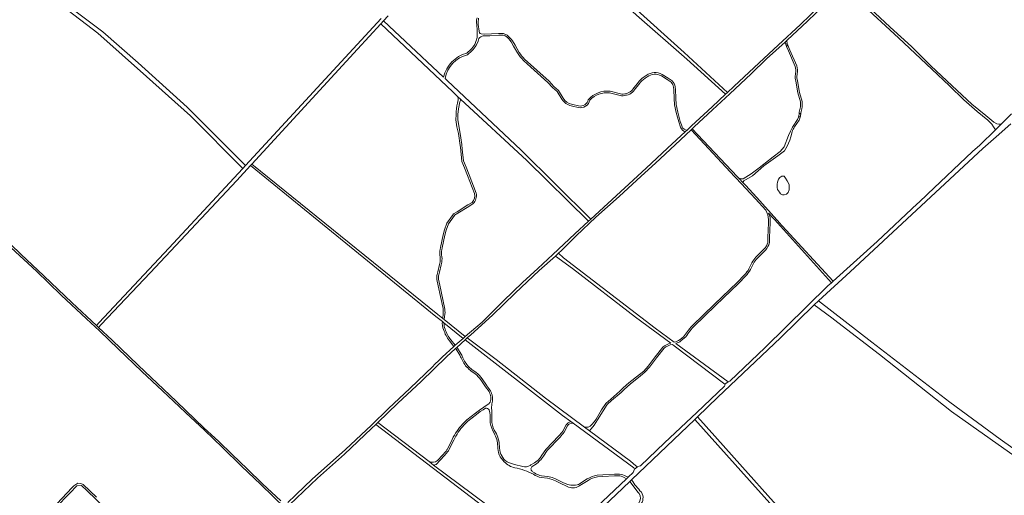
# Model space of a CAD drawing. Header units: metres. Extents: x 166325 to 190320, y 381923 to 404576.
# Tile 665 of 1056: x 172070 to 172952, y 398310 to 398736. Entities that reach past the tile are written whole.
import ezdxf

# ---------------------------------------------------------------- set-up
doc = ezdxf.new("R2010")
doc.units = ezdxf.units.M
doc.layers.add('B-WE-OG-WATER_MEER-GV', color=8, linetype='Continuous', lineweight=18)
doc.layers.add('B-WE-VH-VERHARDING_FUNDERING_ZAND-GV', color=8, linetype='Continuous', lineweight=18)

msp = doc.modelspace()

# ---------------------------------------------------------------- linework, layer by layer
at = {"layer": 'B-WE-OG-WATER_MEER-GV', "flags": 128}
msp.add_lwpolyline([(172749.185, 398583.877), (172750.775, 398581.379), (172751.909, 398579.998), (172753.55, 398578.968), (172755.017, 398578.901), (172757.264, 398579.717), (172758.634, 398581.011), (172759.434, 398583.346), (172759.45, 398588.407), (172757.701, 398591.406), (172756.308, 398594.041), (172755.073, 398595.744), (172752.936, 398595.802), (172751.215, 398594.521), (172750.026, 398592.933), (172749.127, 398590.473), (172748.705, 398588.46), (172748.818, 398585.71)], close=True, dxfattribs=at)
at = {"layer": 'B-WE-VH-VERHARDING_FUNDERING_ZAND-GV', "flags": 128}
for points in [[(172559.727, 398802.425), (172506.535, 398852.399), (172504.023, 398849.839), (172532.114, 398823.733), (172534.315, 398821.688), (172540.634, 398815.815), (172543.717, 398812.95), (172554.099, 398803.302), (172566.691, 398791.687), (172581.516, 398778.012), (172622.662, 398740.057), (172667.768, 398700.632), (172702.559, 398669.102), (172704.364, 398670.814), (172665.523, 398706.518), (172617.494, 398749.756)], [(172559.727, 398802.425), (172506.535, 398852.399), (172504.023, 398849.839), (172532.114, 398823.733), (172534.315, 398821.688), (172540.634, 398815.815), (172543.717, 398812.95), (172554.099, 398803.302), (172566.691, 398791.687), (172581.516, 398778.012), (172622.662, 398740.057), (172667.768, 398700.632), (172702.559, 398669.102), (172704.364, 398670.814), (172665.523, 398706.518), (172617.494, 398749.756)], [(172078.912, 398774.555), (172076.756, 398772.501), (172140.069, 398723.841), (172183.663, 398684.925), (172223.129, 398649.791), (172270.167, 398602.622), (172272.577, 398605.229), (172220.281, 398657.536), (172176.196, 398697.371), (172144.736, 398725.112)], [(172078.912, 398774.555), (172076.756, 398772.501), (172140.069, 398723.841), (172183.663, 398684.925), (172223.129, 398649.791), (172270.167, 398602.622), (172272.577, 398605.229), (172220.281, 398657.536), (172176.196, 398697.371), (172144.736, 398725.112)], [(172757.928, 398714.667), (172756.737, 398713.58), (172757.327, 398712.028), (172758.518, 398713.115)], [(172770.092, 398652.287), (172768.421, 398651.421), (172767.998, 398648.902), (172767.866, 398648.526), (172769.616, 398649.403)], [(172278.035, 398606.561), (172276.801, 398605.221), (172443.098, 398470.113), (172448.825, 398465.461), (172450.277, 398464.281), (172467.391, 398450.377), (172469.34, 398452.028), (172450.536, 398467.217), (172449.161, 398468.328), (172444.849, 398471.812)], [(172785.904, 398484.146), (172781.881, 398480.501), (172797.828, 398468.65), (172803.257, 398464.49), (172840.598, 398435.88), (172905.041, 398384.925), (172956.908, 398347.988), (172986.062, 398328.672), (172994.843, 398322.443), (172996.698, 398321.127), (172998.991, 398324.311), (172948.777, 398360.108), (172903.493, 398393.304), (172833.566, 398446.872)], [(172471.098, 398450.825), (172469.263, 398449.15), (172556.534, 398381.301), (172563.985, 398375.812), (172565.942, 398374.371), (172620.252, 398334.364), (172620.895, 398333.166), (172623.622, 398335.31), (172622.2, 398336.04), (172617.3, 398340.2), (172580.734, 398367.434), (172576.133, 398370.862), (172541.235, 398396.854), (172497.103, 398431.437)], [(172391.016, 398375.034), (172389.082, 398373.159), (172479.904, 398303.97), (172540.481, 398258.554), (172542.549, 398261.614), (172511.87, 398283.969), (172441.017, 398336.775), (172436.87, 398339.948)], [(172677.409, 398380.025), (172675.027, 398377.749), (172723.97, 398322.93), (172776.5, 398264.513), (172797.686, 398240.882), (172806.369, 398231.196), (172812.8, 398224.024), (172814.444, 398225.398), (172815.367, 398226.169), (172745.472, 398303.995), (172717.758, 398334.854), (172692.911, 398362.67)]]:
    msp.add_lwpolyline(points, close=True, dxfattribs=at)
for points in [[(172823.327, 398751.392), (172857.656, 398719.553), (172887.503, 398691.493), (172903.307, 398676.821), (172916.085, 398664.164), (172928.093, 398653.619), (172937.598, 398646.018), (172941.261, 398642.203), (172942.815, 398639.887), (172944.354, 398637.26), (172949.422, 398642.26), (172947.307, 398642.423), (172945.647, 398642.717), (172943.062, 398644.071), (172935.728, 398650.027), (172923.372, 398660.243), (172905.65, 398676.766), (172886.619, 398694.717), (172869.082, 398711.876), (172850.187, 398729.218), (172831.784, 398746.199)], [(172823.327, 398751.392), (172857.656, 398719.553), (172887.503, 398691.493), (172903.307, 398676.821), (172916.085, 398664.164), (172928.093, 398653.619), (172937.598, 398646.018), (172941.261, 398642.203), (172942.815, 398639.887), (172944.354, 398637.26), (172949.422, 398642.26), (172947.307, 398642.423), (172945.647, 398642.717), (172943.062, 398644.071), (172935.728, 398650.027), (172923.372, 398660.243), (172905.65, 398676.766), (172886.619, 398694.717), (172869.082, 398711.876), (172850.187, 398729.218), (172831.784, 398746.199)], [(172787.187, 398748.31), (172769.817, 398731.532), (172749.595, 398713.214), (172732.672, 398697.278), (172709.931, 398676.099), (172704.364, 398670.814), (172702.559, 398669.102), (172690.59, 398657.74), (172672.132, 398640.706), (172668.21, 398637.061), (172666.7, 398635.657), (172650.705, 398620.792), (172631.439, 398602.79), (172612.339, 398585.339), (172581.774, 398557.256), (172579.838, 398555.478), (172567.536, 398544.182), (172547.913, 398525.582), (172534.432, 398512.908), (172520.703, 398500.386), (172503.726, 398484.098), (172484.535, 398464.904), (172469.34, 398452.028), (172467.391, 398450.377), (172460.167, 398444.243), (172459.072, 398443.207), (172448.785, 398433.465), (172446.293, 398431.106), (172441.453, 398426.522), (172440.471, 398425.592), (172419.685, 398405.545), (172400.446, 398387.671), (172385.333, 398372.51), (172362.051, 398350.921), (172332.032, 398324.091), (172317.809, 398310.497), (172317.158, 398309.862), (172310.467, 398303.329)], [(172787.187, 398748.31), (172769.817, 398731.532), (172749.595, 398713.214), (172732.672, 398697.278), (172709.931, 398676.099), (172704.364, 398670.814), (172702.559, 398669.102), (172690.59, 398657.74), (172672.132, 398640.706), (172668.21, 398637.061), (172666.7, 398635.657), (172650.705, 398620.792), (172631.439, 398602.79), (172612.339, 398585.339), (172581.774, 398557.256), (172579.838, 398555.478), (172567.536, 398544.182), (172547.913, 398525.582), (172534.432, 398512.908), (172520.703, 398500.386), (172503.726, 398484.098), (172484.535, 398464.904), (172469.34, 398452.028), (172467.391, 398450.377), (172460.167, 398444.243), (172459.072, 398443.207), (172448.785, 398433.465), (172446.293, 398431.106), (172441.453, 398426.522), (172440.471, 398425.592), (172419.685, 398405.545), (172400.446, 398387.671), (172385.333, 398372.51), (172362.051, 398350.921), (172332.032, 398324.091), (172317.809, 398310.497), (172317.158, 398309.862), (172310.467, 398303.329)], [(172311.783, 398301.275), (172337.062, 398325.063), (172361.138, 398346.717), (172385.455, 398369.642), (172389.082, 398373.159), (172391.016, 398375.034), (172408.896, 398392.372), (172429.816, 398411.701), (172452.544, 398433.895), (172460.603, 398441.248), (172461.714, 398442.262), (172469.263, 398449.15), (172471.098, 398450.825), (172474.197, 398453.653), (172493.897, 398471.255), (172514.089, 398490.863), (172535.563, 398511.181), (172550.116, 398524.075), (172552.976, 398526.61), (172555.71, 398529.032), (172568.775, 398542.189), (172586.213, 398558.856), (172607.109, 398577.445), (172626.989, 398595.662), (172639.828, 398607.326), (172657.292, 398623.892), (172671.655, 398637.246), (172672.674, 398638.193), (172674.507, 398639.897), (172691.006, 398655.129), (172706.402, 398669.623), (172725.562, 398687.418), (172739.368, 398700.826), (172756.14, 398715.927), (172756.996, 398716.698), (172757.813, 398717.472), (172776.026, 398734.736), (172790.918, 398748.985)], [(172311.783, 398301.275), (172337.062, 398325.063), (172361.138, 398346.717), (172385.455, 398369.642), (172389.082, 398373.159), (172391.016, 398375.034), (172408.896, 398392.372), (172429.816, 398411.701), (172452.544, 398433.895), (172460.603, 398441.248), (172461.714, 398442.262), (172469.263, 398449.15), (172471.098, 398450.825), (172474.197, 398453.653), (172493.897, 398471.255), (172514.089, 398490.863), (172535.563, 398511.181), (172550.116, 398524.075), (172552.976, 398526.61), (172555.71, 398529.032), (172568.775, 398542.189), (172586.213, 398558.856), (172607.109, 398577.445), (172626.989, 398595.662), (172639.828, 398607.326), (172657.292, 398623.892), (172671.655, 398637.246), (172672.674, 398638.193), (172674.507, 398639.897), (172691.006, 398655.129), (172706.402, 398669.623), (172725.562, 398687.418), (172739.368, 398700.826), (172756.14, 398715.927), (172756.996, 398716.698), (172757.813, 398717.472), (172776.026, 398734.736), (172790.918, 398748.985)], [(172393.852, 398736.98), (172272.577, 398605.229), (172270.167, 398602.622), (172203.678, 398531.13), (172141.244, 398464.465), (172138.905, 398461.968), (172140.805, 398460.193), (172143.174, 398462.702), (172187.092, 398509.214), (172264.55, 398591.911), (172276.801, 398605.221), (172278.035, 398606.561), (172372.79, 398709.501), (172393.753, 398732.275), (172396.191, 398734.923), (172400.251, 398739.334)], [(172393.852, 398736.98), (172272.577, 398605.229), (172270.167, 398602.622), (172203.678, 398531.13), (172141.244, 398464.465), (172138.905, 398461.968), (172140.805, 398460.193), (172143.174, 398462.702), (172187.092, 398509.214), (172264.55, 398591.911), (172276.801, 398605.221), (172278.035, 398606.561), (172372.79, 398709.501), (172393.753, 398732.275), (172396.191, 398734.923), (172400.251, 398739.334)], [(172449.974, 398684.374), (172396.191, 398734.923), (172393.753, 398732.275), (172458.138, 398671.181), (172462.538, 398667.111), (172465.144, 398664.7), (172524.621, 398609.682), (172579.838, 398555.478), (172581.774, 398557.256), (172519.121, 398619.384), (172453.444, 398681.112), (172451.262, 398683.163)], [(172449.974, 398684.374), (172396.191, 398734.923), (172393.753, 398732.275), (172458.138, 398671.181), (172462.538, 398667.111), (172465.144, 398664.7), (172524.621, 398609.682), (172579.838, 398555.478), (172581.774, 398557.256), (172519.121, 398619.384), (172453.444, 398681.112), (172451.262, 398683.163)], [(172479.407, 398733.654), (172479.599, 398731.065), (172479.909, 398726.883), (172479.953, 398723.418), (172479.996, 398720.035)], [(172479.407, 398733.654), (172479.599, 398731.065), (172479.909, 398726.883), (172479.953, 398723.418), (172479.996, 398720.035)], [(172482.037, 398724.237), (172481.836, 398725.721), (172481.028, 398731.685)], [(172482.037, 398724.237), (172481.836, 398725.721), (172481.028, 398731.685)], [(172479.555, 398718.038), (172478.937, 398716.466), (172477.816, 398713.618)], [(172479.555, 398718.038), (172478.937, 398716.466), (172477.816, 398713.618)], [(172479.111, 398712.862), (172480.88, 398716.575), (172481.613, 398719.039)], [(172479.111, 398712.862), (172480.88, 398716.575), (172481.613, 398719.039)], [(172502.488, 398723.63), (172499.009, 398723.481), (172492.838, 398723.218), (172486.277, 398722.939), (172483.558, 398723.138)], [(172502.488, 398723.63), (172499.009, 398723.481), (172492.838, 398723.218), (172486.277, 398722.939), (172483.558, 398723.138)], [(172485.52, 398721.357), (172491.355, 398721.634), (172499.308, 398722.012), (172502.222, 398722.15)], [(172485.52, 398721.357), (172491.355, 398721.634), (172499.308, 398722.012), (172502.222, 398722.15)], [(172510.383, 398716.209), (172512.672, 398712.335), (172516.06, 398706.352)], [(172510.383, 398716.209), (172512.672, 398712.335), (172516.06, 398706.352)], [(172517.648, 398706.631), (172513.963, 398713.098), (172511.647, 398717.019)], [(172517.648, 398706.631), (172513.963, 398713.098), (172511.647, 398717.019)], [(172757.813, 398717.472), (172756.996, 398716.698), (172756.14, 398715.927)], [(172474.256, 398709.177), (172470.732, 398705.933)], [(172474.256, 398709.177), (172470.732, 398705.933)], [(172471.466, 398704.57), (172475.274, 398708.075)], [(172471.466, 398704.57), (172475.274, 398708.075)], [(172756.281, 398714.776), (172756.737, 398713.58), (172757.928, 398714.667), (172757.727, 398715.195)], [(172758.518, 398713.115), (172757.327, 398712.028), (172758.842, 398708.047), (172764.986, 398694.019)], [(172766.395, 398694.54), (172760.231, 398708.615), (172758.518, 398713.115)], [(172521.489, 398699.486), (172527.987, 398693.33), (172543.337, 398679.723), (172547.494, 398675.059), (172551.676, 398671.597), (172555.919, 398664.629)], [(172521.489, 398699.486), (172527.987, 398693.33), (172543.337, 398679.723), (172547.494, 398675.059), (172551.676, 398671.597), (172555.919, 398664.629)], [(172557.154, 398665.481), (172552.957, 398672.377), (172548.614, 398676.058), (172544.457, 398680.721), (172522.515, 398700.715)], [(172557.154, 398665.481), (172552.957, 398672.377), (172548.614, 398676.058), (172544.457, 398680.721), (172522.515, 398700.715)], [(172645.095, 398685.596), (172650.383, 398682.241), (172653.743, 398680.109)], [(172645.095, 398685.596), (172650.383, 398682.241), (172653.743, 398680.109)], [(172654.687, 398681.287), (172651.044, 398683.598), (172645.856, 398686.889)], [(172654.687, 398681.287), (172651.044, 398683.598), (172645.856, 398686.889)], [(172765.043, 398683.513), (172765.543, 398680.829), (172767.485, 398670.396), (172769.616, 398662.309)], [(172771.081, 398662.635), (172768.95, 398670.725), (172767.002, 398681.183), (172766.532, 398683.708)], [(172609.498, 398669.319), (172599.05, 398671.87)], [(172609.498, 398669.319), (172599.05, 398671.87)], [(172624.927, 398680.466), (172624.513, 398679.949), (172619.433, 398673.613), (172619.108, 398673.207)], [(172624.927, 398680.466), (172624.513, 398679.949), (172619.433, 398673.613), (172619.108, 398673.207)], [(172620.268, 398672.255), (172620.614, 398672.688), (172625.69, 398679.019), (172626.091, 398679.52)], [(172620.268, 398672.255), (172620.614, 398672.688), (172625.69, 398679.019), (172626.091, 398679.52)], [(172656.05, 398675.545), (172656.145, 398673.529), (172656.523, 398665.475), (172656.959, 398659.758), (172658.375, 398652.662), (172660.571, 398644.39), (172662.259, 398639.587)], [(172656.05, 398675.545), (172656.145, 398673.529), (172656.523, 398665.475), (172656.959, 398659.758), (172658.375, 398652.662), (172660.571, 398644.39), (172662.259, 398639.587)], [(172663.62, 398639.926), (172663.058, 398641.628), (172662.02, 398644.775), (172659.837, 398653.001), (172658.448, 398659.962), (172658.02, 398665.567), (172657.647, 398673.515), (172657.544, 398675.7)], [(172663.62, 398639.926), (172663.058, 398641.628), (172662.02, 398644.775), (172659.837, 398653.001), (172658.448, 398659.962), (172658.02, 398665.567), (172657.647, 398673.515), (172657.544, 398675.7)], [(172465.144, 398664.7), (172462.538, 398667.111)], [(172598.694, 398670.413), (172609.344, 398667.827)], [(172598.694, 398670.413), (172609.344, 398667.827)], [(172464.75, 398634.11), (172462.546, 398646.16), (172462.632, 398650.933), (172463.152, 398655.94), (172464.436, 398662.356)], [(172564.201, 398658.728), (172565.401, 398658.447), (172570.505, 398657.251)], [(172564.201, 398658.728), (172565.401, 398658.447), (172570.505, 398657.251)], [(172570.842, 398658.713), (172565.682, 398659.92), (172564.61, 398660.171)], [(172570.842, 398658.713), (172565.682, 398659.92), (172564.61, 398660.171)], [(172769.722, 398657.748), (172769.202, 398655.354), (172768.676, 398652.936), (172768.421, 398651.421), (172770.092, 398652.287), (172770.345, 398653.817), (172770.636, 398654.916), (172770.95, 398656.097)], [(172461.132, 398650.96), (172461.046, 398646.187), (172461.899, 398640.041), (172463.265, 398633.895), (172464.802, 398623.31), (172464.974, 398621.624), (172466.258, 398609.024), (172468.763, 398603.086), (172471.501, 398596.326), (172477.719, 398580.194)], [(172958.875, 398651.584), (172949.422, 398642.26), (172944.354, 398637.26), (172930.528, 398623.521), (172923.837, 398617.779), (172883.444, 398579.494), (172875.703, 398572.183), (172874.666, 398571.203), (172838.504, 398537.05), (172799.051, 398501.625), (172797.55, 398500.278), (172794.373, 398497.425), (172738.044, 398442.265), (172706.344, 398412.04), (172705.027, 398411.398), (172701.995, 398409.483), (172702.166, 398408.767), (172701.559, 398407.701), (172676.715, 398383.837), (172647.847, 398356.858), (172626.252, 398336.177), (172625.295, 398335.77), (172623.622, 398335.31), (172620.895, 398333.166), (172620.462, 398331.622), (172619.732, 398330.201), (172615.352, 398326.059), (172613.842, 398324.631), (172576.246, 398289.079)], [(172958.875, 398651.584), (172949.422, 398642.26), (172944.354, 398637.26), (172930.528, 398623.521), (172923.837, 398617.779), (172883.444, 398579.494), (172875.703, 398572.183), (172874.666, 398571.203), (172838.504, 398537.05), (172799.051, 398501.625), (172797.55, 398500.278), (172794.373, 398497.425), (172738.044, 398442.265), (172706.344, 398412.04), (172705.027, 398411.398), (172701.995, 398409.483), (172702.166, 398408.767), (172701.559, 398407.701), (172676.715, 398383.837), (172647.847, 398356.858), (172626.252, 398336.177), (172625.295, 398335.77), (172623.622, 398335.31), (172620.895, 398333.166), (172620.462, 398331.622), (172619.732, 398330.201), (172615.352, 398326.059), (172613.842, 398324.631), (172576.246, 398289.079)], [(172764.464, 398639.801), (172768.513, 398645.838), (172769.486, 398648.614), (172769.616, 398649.403), (172767.866, 398648.526), (172767.161, 398646.515), (172763.208, 398640.622)], [(172666.7, 398635.657), (172668.21, 398637.061)], [(172666.7, 398635.657), (172668.21, 398637.061)], [(172741.2, 398562.574), (172750.343, 398552.735), (172751.059, 398551.939), (172751.857, 398551.053), (172797.55, 398500.278), (172799.051, 398501.625), (172753.346, 398551.341), (172752.56, 398552.195), (172751.468, 398553.382), (172748.623, 398556.589), (172730.749, 398576.73), (172720.466, 398587.761), (172718.158, 398590.157), (172714.685, 398593.763), (172713.133, 398595.374), (172672.674, 398638.193), (172671.655, 398637.246), (172711.012, 398595.008), (172712.063, 398593.88), (172729.326, 398575.353), (172738.793, 398565.165)], [(172814.317, 398509.89), (172933.084, 398620.409), (172945.177, 398630.991), (172958.079, 398642.673)], [(172814.317, 398509.89), (172933.084, 398620.409), (172945.177, 398630.991), (172958.079, 398642.673)], [(172479.163, 398580.619), (172472.896, 398596.878), (172470.15, 398603.659), (172467.64, 398609.607), (172466.701, 398619.986), (172466.338, 398623.993), (172464.75, 398634.11)], [(172714.685, 398593.763), (172718.158, 398590.157), (172718.853, 398591.469), (172726.753, 398596.144), (172736.748, 398604.849), (172749.484, 398614.038), (172755.287, 398618.552), (172757.706, 398622.744), (172760.285, 398628.064), (172760.93, 398630.966)], [(172760.766, 398636.116), (172758.995, 398632.255), (172754.965, 398621.938), (172751.418, 398617.746), (172745.292, 398613.071), (172732.556, 398603.076), (172725.624, 398597.756), (172718.323, 398593.213)], [(172760.93, 398630.966), (172762.149, 398635.535)], [(172475.411, 398572.281), (172471.757, 398569.99), (172462.002, 398563.875), (172458.787, 398561.86)], [(172459.791, 398560.718), (172462.59, 398562.473), (172472.403, 398568.625), (172476.36, 398571.106)], [(172458.44, 398561.414), (172452.965, 398553.588), (172450.746, 398547.739), (172449.503, 398543.071), (172447.235, 398531.9), (172446.835, 398529.935)], [(172448.313, 398529.671), (172448.698, 398531.567), (172450.965, 398542.729), (172452.176, 398547.279), (172454.301, 398552.881), (172459.666, 398560.55)], [(172741.164, 398556.805), (172741.05, 398553.927), (172740.531, 398540.768), (172740.357, 398536.372)], [(172741.851, 398536.182), (172742.035, 398540.84), (172742.546, 398553.793), (172742.665, 398556.82)], [(172304.111, 398304.713), (172287.632, 398319.928), (172273.857, 398333.449), (172260.428, 398346.411), (172248.265, 398358.271), (172235.515, 398369.985), (172227.088, 398378.042), (172210.521, 398393.714), (172176.298, 398426.266), (172153.061, 398448.655), (172140.805, 398460.193), (172138.905, 398461.968), (172116.989, 398482.285), (172091.702, 398506.531), (172071.21, 398525.939), (172052.867, 398543.521)], [(172304.111, 398304.713), (172287.632, 398319.928), (172273.857, 398333.449), (172260.428, 398346.411), (172248.265, 398358.271), (172235.515, 398369.985), (172227.088, 398378.042), (172210.521, 398393.714), (172176.298, 398426.266), (172153.061, 398448.655), (172140.805, 398460.193), (172138.905, 398461.968), (172116.989, 398482.285), (172091.702, 398506.531), (172071.21, 398525.939), (172052.867, 398543.521)], [(172062.47, 398531.495), (172085.042, 398510.686), (172107.33, 398489.029), (172129.979, 398467.786), (172141.534, 398457.252), (172158.444, 398440.962), (172179.687, 398420.637), (172197.957, 398403.281), (172213.388, 398388.952), (172219.021, 398383.555), (172235.605, 398368.053), (172251.833, 398352.63), (172268.996, 398336.007), (172286.036, 398319.32), (172308.294, 398297.898)], [(172062.47, 398531.495), (172085.042, 398510.686), (172107.33, 398489.029), (172129.979, 398467.786), (172141.534, 398457.252), (172158.444, 398440.962), (172179.687, 398420.637), (172197.957, 398403.281), (172213.388, 398388.952), (172219.021, 398383.555), (172235.605, 398368.053), (172251.833, 398352.63), (172268.996, 398336.007), (172286.036, 398319.32), (172308.294, 398297.898)], [(172656.635, 398446.896), (172639.474, 398459.485), (172557.461, 398522.633), (172552.976, 398526.61), (172550.116, 398524.075), (172565.546, 398512.979), (172622.034, 398469.512), (172653.42, 398446.141)], [(172737.247, 398530.55), (172732.204, 398525.527), (172729.706, 398523.039)], [(172730.799, 398522.011), (172733.228, 398524.431), (172738.318, 398529.501)], [(172446.789, 398518.849), (172446.259, 398516.65), (172444.676, 398510.083), (172444.108, 398507.725)], [(172445.577, 398507.42), (172446.123, 398509.684), (172447.705, 398516.249), (172448.259, 398518.547)], [(172726.275, 398518.199), (172723.536, 398512.76)], [(172724.87, 398512.075), (172727.6, 398517.495)], [(172572.806, 398280.702), (172604.481, 398310.333), (172616.92, 398322.22), (172618.415, 398323.649), (172675.027, 398377.749), (172677.409, 398380.025), (172695.794, 398397.594), (172751.854, 398450.854), (172781.881, 398480.501), (172785.904, 398484.146), (172814.317, 398509.89)], [(172572.806, 398280.702), (172604.481, 398310.333), (172616.92, 398322.22), (172618.415, 398323.649), (172675.027, 398377.749), (172677.409, 398380.025), (172695.794, 398397.594), (172751.854, 398450.854), (172781.881, 398480.501), (172785.904, 398484.146), (172814.317, 398509.89)], [(172719.613, 398507.321), (172713.023, 398500.536), (172692.775, 398481.106), (172672.773, 398461.684)], [(172673.821, 398460.611), (172693.817, 398480.027), (172714.081, 398499.472), (172720.691, 398506.278)], [(172443.865, 398503.197), (172445.104, 398497.581), (172449.331, 398478.419)], [(172450.894, 398478.133), (172446.544, 398498.018), (172445.351, 398503.47)], [(172449.649, 398472.314), (172449.161, 398468.328), (172450.536, 398467.217), (172451.143, 398472.176)], [(172450.277, 398464.281), (172448.825, 398465.461)], [(172664.864, 398451.864), (172661.765, 398449.299)], [(172455.211, 398448.151), (172459.072, 398443.207), (172460.167, 398444.243), (172456.395, 398449.072)], [(172646.238, 398442.616), (172639.578, 398433.848), (172633.206, 398425.46), (172629.354, 398421.066), (172625.562, 398417.931), (172616.047, 398410.391), (172610.878, 398406.082), (172607.89, 398403.069), (172599.642, 398395.899), (172595.661, 398392.439)], [(172654.976, 398444.982), (172656.668, 398443.722), (172701.995, 398409.483), (172705.027, 398411.398), (172658.109, 398445.815)], [(172662.652, 398448.086), (172665.885, 398450.761)], [(172465.764, 398436.129), (172462.33, 398441.473), (172461.714, 398442.262), (172460.603, 398441.248), (172461.105, 398440.604), (172464.454, 398435.394)], [(172596.753, 398391.401), (172600.521, 398394.676), (172608.916, 398401.973), (172611.893, 398404.975), (172616.994, 398409.227), (172626.505, 398416.765), (172630.402, 398419.987), (172634.369, 398424.511), (172640.773, 398432.941), (172647.441, 398441.718)], [(172465.879, 398432.258), (172467.356, 398429.344)], [(172468.676, 398430.058), (172467.239, 398432.892)], [(172474.7, 398421.106), (172475.156, 398420.777), (172478.175, 398418.592)], [(172479.077, 398419.791), (172476.029, 398421.997), (172475.586, 398422.317)], [(172483.334, 398413.154), (172484.534, 398411.292), (172487.576, 398407.035), (172490.637, 398402.733)], [(172491.191, 398404.557), (172490.562, 398405.437), (172488.796, 398407.907), (172488.311, 398408.416), (172484.562, 398414.015)], [(172493.794, 398394.038), (172493.74, 398397.26), (172493.391, 398399.75)], [(172490.621, 398391.901), (172486.07, 398388.747), (172482.073, 398385.977), (172478.549, 398383.376), (172470.764, 398377.275), (172466.998, 398373.612)], [(172595.237, 398391.883), (172591.513, 398386.27), (172586.635, 398378.13), (172584.876, 398375.487), (172582.688, 398373.236), (172581.268, 398371.774)], [(172592.782, 398385.469), (172596.469, 398391.026)], [(172468.077, 398372.569), (172471.752, 398376.143), (172479.474, 398382.195), (172482.814, 398384.809), (172485.517, 398386.465)], [(172485.517, 398386.465), (172487.519, 398387.692)], [(172490.83, 398386.271), (172491.267, 398383.712), (172491.589, 398381.827), (172491.587, 398378.906), (172491.796, 398374.731)], [(172493.291, 398374.872), (172493.086, 398378.981), (172493.123, 398381.813), (172493.039, 398384.701), (172492.913, 398389.088)], [(172576.133, 398370.862), (172580.734, 398367.434), (172584.991, 398372.55), (172587.921, 398377.359), (172592.782, 398385.469)], [(172559.753, 398372.834), (172556.696, 398367.16)], [(172557.975, 398366.371), (172561.028, 398372.036)], [(172565.942, 398374.371), (172563.985, 398375.812)], [(172457.655, 398359.873), (172454.491, 398353.358), (172453.564, 398351.449)], [(172454.891, 398350.748), (172455.863, 398352.749), (172459.003, 398359.215)], [(172553.34, 398362.959), (172541.433, 398350.793), (172538.05, 398345.757), (172536.401, 398343.303)], [(172537.61, 398342.413), (172539.332, 398344.975), (172542.602, 398349.842), (172554.432, 398361.93)], [(172436.87, 398339.948), (172441.017, 398336.775), (172443.133, 398337.41), (172450.324, 398345.052), (172452.457, 398347.489), (172453.447, 398348.621)], [(172452.159, 398349.413), (172451.374, 398348.527), (172449.115, 398345.978), (172444.343, 398340.98)], [(172520.794, 398335.449), (172513.441, 398337.407), (172510.703, 398338.239), (172508.99, 398338.759)], [(172533.852, 398340.765), (172531.323, 398338.983), (172528.236, 398336.964), (172527.571, 398336.529)], [(172529.39, 398335.62), (172533.075, 398338.047), (172534.831, 398339.395), (172534.79, 398339.594)], [(172532.732, 398329.017), (172531.271, 398329.875), (172529.374, 398331.176)], [(172606.122, 398328.827), (172602.959, 398328.68), (172592.498, 398328.046), (172587.607, 398327.75)], [(172138.935, 398307.964), (172126.998, 398319.552), (172124.797, 398320.474), (172122.089, 398320.488), (172118.531, 398318.33), (172116.777, 398316.319), (172099.114, 398297.644)], [(172537.403, 398325.673), (172542.973, 398325.078), (172547.082, 398324.051), (172550.272, 398322.699), (172553.845, 398320.83), (172560.59, 398317.512)], [(172543.174, 398326.653), (172537.518, 398327.285)], [(172559.659, 398320.006), (172557.412, 398321.061), (172550.885, 398324.125), (172548.573, 398325.211)], [(172578.566, 398324.366), (172570.87, 398319.454)], [(172571.15, 398317.858), (172572.016, 398318.41), (172579.365, 398323.096)], [(172587.773, 398326.257), (172592.513, 398326.544), (172603.05, 398327.182), (172606.351, 398327.273)], [(172611.727, 398325.856), (172613.842, 398324.631), (172615.352, 398326.059), (172612.009, 398327.636)], [(172618.415, 398323.649), (172616.92, 398322.22), (172624.424, 398312.203), (172625.102, 398311.298)], [(172102.333, 398298.425), (172115, 398311.819), (172121.307, 398318.308), (172125.609, 398318.418), (172130.457, 398313.79), (172146.127, 398298.802)]]:
    msp.add_lwpolyline(points, dxfattribs=at)
at = {"layer": 'B-WE-VH-VERHARDING_FUNDERING_ZAND-GV'}
for points in [[(172479.88, 398737.754, 0.0584685), (172479.407, 398733.654)], [(172479.88, 398737.754, 0.0584685), (172479.407, 398733.654)], [(172481.028, 398731.685, -0.0873736), (172481.322, 398737.331)], [(172481.028, 398731.685, -0.0873736), (172481.322, 398737.331)], [(172479.996, 398720.035, -0.043543), (172479.555, 398718.038)], [(172479.996, 398720.035, -0.043543), (172479.555, 398718.038)], [(172481.613, 398719.039, -0.2445636), (172485.52, 398721.357)], [(172481.613, 398719.039, -0.2445636), (172485.52, 398721.357)], [(172483.558, 398723.138, -0.2301902), (172482.037, 398724.237)], [(172483.558, 398723.138, -0.2301902), (172482.037, 398724.237)], [(172502.222, 398722.15, -0.1046129), (172505.986, 398720.921)], [(172502.222, 398722.15, -0.1046129), (172505.986, 398720.921)], [(172506.838, 398722.16, 0.1051475), (172502.488, 398723.63)], [(172506.838, 398722.16, 0.1051475), (172502.488, 398723.63)], [(172505.986, 398720.921, -0.0711274), (172510.383, 398716.209)], [(172505.986, 398720.921, -0.0711274), (172510.383, 398716.209)], [(172511.647, 398717.019, 0.0731283), (172506.838, 398722.16)], [(172511.647, 398717.019, 0.0731283), (172506.838, 398722.16)], [(172756.14, 398715.927, 0.0443882), (172756.281, 398714.776)], [(172757.727, 398715.195, -0.1147389), (172757.813, 398717.472)], [(172477.816, 398713.618, -0.0739318), (172474.256, 398709.177)], [(172477.816, 398713.618, -0.0739318), (172474.256, 398709.177)], [(172475.274, 398708.075, 0.0738972), (172479.111, 398712.862)], [(172475.274, 398708.075, 0.0738972), (172479.111, 398712.862)], [(172470.732, 398705.933, 0.2839912), (172449.974, 398684.374)], [(172470.732, 398705.933, 0.2839912), (172449.974, 398684.374)], [(172451.262, 398683.163, -0.2968512), (172471.466, 398704.57)], [(172451.262, 398683.163, -0.2968512), (172471.466, 398704.57)], [(172516.06, 398706.352, 0.0541968), (172521.489, 398699.486)], [(172516.06, 398706.352, 0.0541968), (172521.489, 398699.486)], [(172522.515, 398700.715, -0.0701614), (172517.648, 398706.631)], [(172522.515, 398700.715, -0.0701614), (172517.648, 398706.631)], [(172764.986, 398694.019, -0.1143271), (172765.393, 398687.733)], [(172766.862, 398687.425, 0.1169326), (172766.395, 398694.54)], [(172631.553, 398686.05, 0.0907724), (172624.927, 398680.466)], [(172631.553, 398686.05, 0.0907724), (172624.927, 398680.466)], [(172626.091, 398679.52, -0.0913988), (172632.362, 398684.785)], [(172626.091, 398679.52, -0.0913988), (172632.362, 398684.785)], [(172645.856, 398686.889, 0.2869915), (172631.553, 398686.05)], [(172645.856, 398686.889, 0.2869915), (172631.553, 398686.05)], [(172632.362, 398684.785, -0.2874896), (172645.095, 398685.596)], [(172632.362, 398684.785, -0.2874896), (172645.095, 398685.596)], [(172657.544, 398675.7, 0.1597764), (172654.687, 398681.287)], [(172657.544, 398675.7, 0.1597764), (172654.687, 398681.287)], [(172765.393, 398687.733, 0.0815841), (172765.043, 398683.513)], [(172766.532, 398683.708, -0.0803417), (172766.862, 398687.425)], [(172599.05, 398671.87, 0.2491018), (172579.611, 398664.209)], [(172599.05, 398671.87, 0.2491018), (172579.611, 398664.209)], [(172609.344, 398667.827, 0.2488365), (172620.268, 398672.255)], [(172609.344, 398667.827, 0.2488365), (172620.268, 398672.255)], [(172619.108, 398673.207, -0.2485524), (172609.498, 398669.319)], [(172619.108, 398673.207, -0.2485524), (172609.498, 398669.319)], [(172653.743, 398680.109, -0.1527405), (172656.05, 398675.545)], [(172653.743, 398680.109, -0.1527405), (172656.05, 398675.545)], [(172462.538, 398667.111, -0.1716128), (172462.439, 398661.222)], [(172464.436, 398662.356, 0.1446266), (172465.144, 398664.7)], [(172555.919, 398664.629, 0.1755735), (172564.201, 398658.728)], [(172555.919, 398664.629, 0.1755735), (172564.201, 398658.728)], [(172564.61, 398660.171, -0.1758659), (172557.154, 398665.481)], [(172564.61, 398660.171, -0.1758659), (172557.154, 398665.481)], [(172570.505, 398657.251, 0.4146231), (172581.073, 398663.874)], [(172570.505, 398657.251, 0.4146231), (172581.073, 398663.874)], [(172579.611, 398664.209, -0.414728), (172570.842, 398658.713)], [(172579.611, 398664.209, -0.414728), (172570.842, 398658.713)], [(172581.073, 398663.874, -0.22932), (172598.694, 398670.413)], [(172581.073, 398663.874, -0.22932), (172598.694, 398670.413)], [(172462.439, 398661.222, 0.0500716), (172461.132, 398650.96)], [(172769.616, 398662.309, -0.0782045), (172769.722, 398657.748)], [(172770.95, 398656.097, 0.1008774), (172771.081, 398662.635)], [(172662.259, 398639.587, 0.2501298), (172666.7, 398635.657)], [(172662.259, 398639.587, 0.2501298), (172666.7, 398635.657)], [(172668.21, 398637.061, -0.2697882), (172663.62, 398639.926)], [(172668.21, 398637.061, -0.2697882), (172663.62, 398639.926)], [(172763.208, 398640.622, 0.0349955), (172760.766, 398636.116)], [(172762.149, 398635.535, -0.0344806), (172764.464, 398639.801)], [(172718.323, 398593.213, -0.0643495), (172714.685, 398593.763)], [(172477.719, 398580.194, -0.2458877), (172475.411, 398572.281)], [(172476.36, 398571.106, 0.2540976), (172479.163, 398580.619)], [(172458.787, 398561.86, 0.0212636), (172458.44, 398561.414)], [(172459.666, 398560.55, -0.0095329), (172459.791, 398560.718)], [(172738.793, 398565.165, -0.0852615), (172741.164, 398556.805)], [(172742.665, 398556.82, 0.0961565), (172741.2, 398562.574)], [(172740.357, 398536.372, -0.1364567), (172737.247, 398530.55)], [(172738.318, 398529.501, 0.1396037), (172741.851, 398536.182)], [(172446.835, 398529.935, 0.0583175), (172446.651, 398524.952)], [(172446.651, 398524.952, -0.0948706), (172446.789, 398518.849)], [(172448.138, 398525.166, -0.0572713), (172448.313, 398529.671)], [(172448.259, 398518.547, 0.0943714), (172448.138, 398525.166)], [(172729.706, 398523.039, 0.0535987), (172726.275, 398518.199)], [(172727.6, 398517.495, -0.0527081), (172730.799, 398522.011)], [(172444.108, 398507.725, 0.0595992), (172443.865, 398503.197)], [(172445.351, 398503.47, -0.0558671), (172445.577, 398507.42)], [(172723.536, 398512.76, -0.0715146), (172719.613, 398507.321)], [(172720.691, 398506.278, 0.0525987), (172724.87, 398512.075)], [(172449.331, 398478.419, -0.0151057), (172449.561, 398476.702)], [(172451.143, 398472.176, 0.0521932), (172450.894, 398478.133)], [(172449.561, 398476.702, -0.0405671), (172449.649, 398472.314)], [(172448.825, 398465.461, 0.1099155), (172449.901, 398458.203)], [(172451.316, 398458.702, -0.0914738), (172450.277, 398464.281)], [(172672.773, 398461.684, 0.0543314), (172668.457, 398456.42)], [(172669.718, 398455.606, -0.0542864), (172673.821, 398460.611)], [(172449.901, 398458.203, 0.0866061), (172455.211, 398448.151)], [(172456.395, 398449.072, -0.0868389), (172451.316, 398458.702)], [(172668.457, 398456.42, -0.0500081), (172664.864, 398451.864)], [(172665.885, 398450.761, 0.0502371), (172669.718, 398455.606)], [(172653.42, 398446.141, 0.0976019), (172646.238, 398442.616)], [(172647.441, 398441.718, -0.1093593), (172654.976, 398444.982)], [(172661.765, 398449.299, -0.0663396), (172656.635, 398446.896)], [(172658.109, 398445.815, 0.0550857), (172662.652, 398448.086)], [(172464.454, 398435.394, -0.0120213), (172465.879, 398432.258)], [(172467.239, 398432.892, 0.0120116), (172465.764, 398436.129)], [(172467.356, 398429.344, 0.1032716), (172474.7, 398421.106)], [(172475.586, 398422.317, -0.1028683), (172468.676, 398430.058)], [(172478.175, 398418.592, -0.073851), (172483.334, 398413.154)], [(172484.562, 398414.015, 0.0741575), (172479.077, 398419.791)], [(172490.637, 398402.733, -0.1014524), (172492.185, 398397.901)], [(172493.391, 398399.75, 0.079523), (172491.191, 398404.557)], [(172491.606, 398393.263, -0.0387984), (172490.621, 398391.901)], [(172492.185, 398397.901, -0.1375493), (172491.606, 398393.263)], [(172492.913, 398389.088, -0.0547895), (172493.794, 398394.038)], [(172595.661, 398392.439, 0.0102922), (172595.237, 398391.883)], [(172596.469, 398391.026, -0.010629), (172596.753, 398391.401)], [(172487.519, 398387.692, -0.3016092), (172490.83, 398386.271)], [(172466.998, 398373.612, 0.0707496), (172457.655, 398359.873)], [(172459.003, 398359.215, -0.070488), (172468.077, 398372.569)], [(172491.796, 398374.731, 0.1105297), (172495.257, 398365.433)], [(172496.545, 398366.204, -0.1103885), (172493.291, 398374.872)], [(172563.985, 398375.812, 0.1716861), (172559.753, 398372.834)], [(172561.028, 398372.036, -0.2874565), (172565.942, 398374.371)], [(172495.257, 398365.433, -0.1180267), (172498.4, 398353.812)], [(172499.901, 398353.817, 0.1189353), (172496.545, 398366.204)], [(172556.696, 398367.16, -0.0306162), (172553.34, 398362.959)], [(172554.432, 398361.93, 0.0313834), (172557.975, 398366.371)], [(172578.778, 398370.665, -0.0478657), (172576.133, 398370.862)], [(172581.268, 398371.774, -0.1098868), (172578.778, 398370.665)], [(172453.564, 398351.449, -0.0404174), (172452.159, 398349.413)], [(172453.447, 398348.621, 0.0388248), (172454.891, 398350.748)], [(172498.4, 398353.812, 0.2096423), (172504.259, 398339.69)], [(172505.239, 398340.829, -0.2089925), (172499.901, 398353.817)], [(172444.343, 398340.98, -0.308178), (172436.87, 398339.948)], [(172504.259, 398339.69, 0.1488348), (172513.774, 398334.374)], [(172508.99, 398338.759, -0.0746086), (172505.239, 398340.829)], [(172536.401, 398343.303, -0.0540405), (172533.852, 398340.765)], [(172534.79, 398339.594, 0.0548582), (172537.61, 398342.413)], [(172513.774, 398334.374, -0.0763751), (172530.428, 398328.593)], [(172527.571, 398336.529, -0.1914348), (172520.794, 398335.449)], [(172529.374, 398331.176, -0.5094915), (172529.39, 398335.62)], [(172530.428, 398328.593, 0.1055759), (172537.403, 398325.673)], [(172537.518, 398327.285, -0.0774996), (172532.732, 398329.017)], [(172587.607, 398327.75, 0.0991777), (172578.566, 398324.366)], [(172612.009, 398327.636, 0.0955745), (172606.122, 398328.827)], [(172548.573, 398325.211, 0.0609005), (172543.174, 398326.653)], [(172570.87, 398319.454, -0.161439), (172559.659, 398320.006)], [(172579.365, 398323.096, -0.0982172), (172587.773, 398326.257)], [(172606.351, 398327.273, -0.0958445), (172611.727, 398325.856)], [(172627.14, 398312.509, -0.0541693), (172618.415, 398323.649)], [(172560.59, 398317.512, 0.2496222), (172571.15, 398317.858)], [(172625.102, 398311.298, -0.3140462), (172624.745, 398302.831)], [(172626.038, 398301.047, 0.3518351), (172627.14, 398312.509)]]:
    msp.add_lwpolyline(points, format="xyb", dxfattribs=at)

doc.saveas('drawing.dxf')
